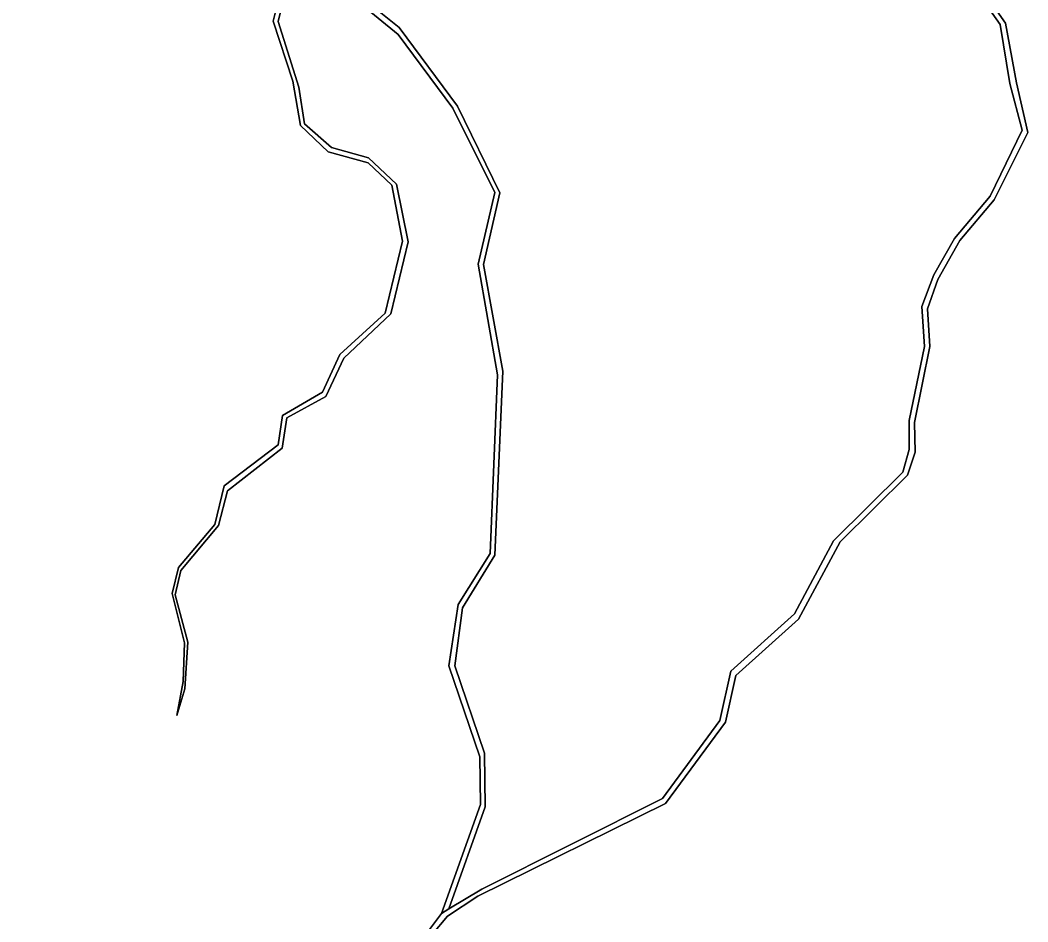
# Model space of a CAD drawing. Extents: x -477304 to -465429, y -1159113 to -1149210.
# Drawn here: x -471948 to -471280, y -1158342 to -1157746 of the extents above; entities that cross this region are included whole.
import ezdxf

# ---------------------------------------------------------------- set-up
doc = ezdxf.new("R2010")
doc.units = 0
for name, color, linetype in [('ostatni_s', 7, 'Continuous'), ('PUPFL_s', 7, 'Continuous'), ('voda_s', 7, 'Continuous')]:
    doc.layers.add(name, color=color, linetype=linetype)

msp = doc.modelspace()

# ---------------------------------------------------------------- linework, layer by layer
at = {"layer": 'ostatni_s'}
for points in [[(-471678.55, -1158349.99), (-471668.72, -1158336.66), (-471663.7, -1158333.62), (-471642.02, -1158320.65), (-471522.4, -1158260.66), (-471484.43, -1158209.1), (-471477.05, -1158176.39), (-471434.88, -1158138.35), (-471409.22, -1158090.15), (-471363.36, -1158044.58), (-471359, -1158029.61), (-471358.97, -1158010.49), (-471348.99, -1157961.42), (-471350.73, -1157935.12), (-471342.75, -1157914.05), (-471329.03, -1157889.93), (-471305.48, -1157861.93), (-471284.31, -1157818.33), (-471292.39, -1157787.4), (-471298.81, -1157748.32), (-471323.77, -1157712.94)], [(-471319.51, -1157712.72), (-471295.33, -1157747.56), (-471288.05, -1157786.97), (-471280.5, -1157819.8), (-471302.8, -1157864.56), (-471325.57, -1157891.43), (-471340.15, -1157917.16), (-471347.01, -1157936.65), (-471345.43, -1157961.58), (-471355.48, -1158011.82), (-471355.03, -1158031.39), (-471360.08, -1158046.61), (-471404.75, -1158090.78), (-471432.39, -1158141.92), (-471473.9, -1158179.23), (-471480.61, -1158209.99), (-471520.43, -1158263.95), (-471644.59, -1158325.31), (-471664.69, -1158338.46), (-471674.96, -1158350.8)], [(-471720.85, -1157730.87), (-471696.74, -1157750.49), (-471658.15, -1157802.44), (-471630, -1157859.85), (-471640.85, -1157907.33), (-471628.06, -1157977.73), (-471633.29, -1158099.67), (-471654.82, -1158134.39), (-471659.87, -1158172.88), (-471640.12, -1158230.54), (-471639.7, -1158266.05), (-471663.7, -1158333.62), (-471668.72, -1158336.66), (-471642.87, -1158264.69), (-471643.32, -1158233.03), (-471663.81, -1158172.88), (-471657.64, -1158132.19), (-471636.5, -1158098.41), (-471631.65, -1157980.29), (-471644.47, -1157907.06), (-471633.3, -1157859.53), (-471661.2, -1157803.87), (-471697.41, -1157755.03), (-471723.81, -1157733.33)]]:
    msp.add_lwpolyline(points, dxfattribs=at)
at = {"layer": 'PUPFL_s'}
for points in [[(-471983.65, -1157744.98), (-471934.96, -1157703.95), (-471929.38, -1157695.52), (-471896.55, -1157699.27), (-471870.15, -1157689.24), (-471862.3, -1157672.4), (-471831.84, -1157659.7), (-471815.64, -1157633.24), (-471799.65, -1157623.09), (-471796.64, -1157641.6), (-471775.21, -1157691.77), (-471771.08, -1157709.81), (-471780.18, -1157746.13)], [(-471841.2, -1158109.84), (-471816.28, -1158080.03), (-471810.38, -1158056.95), (-471774.13, -1158028.79), (-471771.13, -1158008.7), (-471745.27, -1157994.7), (-471733.25, -1157969.17), (-471702.27, -1157939.89), (-471690.82, -1157892.17), (-471698.47, -1157853.98), (-471716.98, -1157836.57), (-471741.5, -1157829.82), (-471759.42, -1157814.12), (-471763.14, -1157789.84), (-471776.72, -1157746.44), (-471768.12, -1157710.64)], [(-471323.77, -1157712.94), (-471298.81, -1157748.32), (-471292.39, -1157787.4), (-471284.31, -1157818.33), (-471305.48, -1157861.93), (-471329.03, -1157889.93), (-471342.75, -1157914.05), (-471350.73, -1157935.12), (-471348.99, -1157961.42), (-471358.97, -1158010.49), (-471359, -1158029.61), (-471363.36, -1158044.58), (-471409.22, -1158090.15), (-471434.88, -1158138.35), (-471477.05, -1158176.39), (-471484.43, -1158209.1), (-471522.4, -1158260.66), (-471642.02, -1158320.65), (-471663.7, -1158333.62), (-471639.7, -1158266.05), (-471640.12, -1158230.54), (-471659.87, -1158172.88), (-471654.82, -1158134.39), (-471633.29, -1158099.67), (-471628.06, -1157977.73), (-471640.85, -1157907.33), (-471630, -1157859.85), (-471658.15, -1157802.44), (-471696.74, -1157750.49), (-471720.85, -1157730.87)], [(-471674.96, -1158350.8), (-471664.69, -1158338.46), (-471644.59, -1158325.31), (-471520.43, -1158263.95), (-471480.61, -1158209.99), (-471473.9, -1158179.23), (-471432.39, -1158141.92), (-471404.75, -1158090.78), (-471360.08, -1158046.61), (-471355.03, -1158031.39), (-471355.48, -1158011.82), (-471345.43, -1157961.58), (-471347.01, -1157936.65), (-471340.15, -1157917.16), (-471325.57, -1157891.43), (-471302.8, -1157864.56), (-471280.5, -1157819.8), (-471288.05, -1157786.97), (-471295.33, -1157747.56), (-471319.51, -1157712.72)], [(-471723.81, -1157733.33), (-471697.41, -1157755.03), (-471661.2, -1157803.87), (-471633.3, -1157859.53), (-471644.47, -1157907.06), (-471631.65, -1157980.29), (-471636.5, -1158098.41), (-471657.64, -1158132.19), (-471663.81, -1158172.88), (-471643.32, -1158233.03), (-471642.87, -1158264.69), (-471668.72, -1158336.66), (-471678.55, -1158349.99)], [(-471780.18, -1157746.13), (-471767.08, -1157785.91), (-471762.08, -1157815.23), (-471743.59, -1157832.78), (-471717.22, -1157840.02), (-471701.45, -1157854.81), (-471694.53, -1157891.73), (-471705.98, -1157939.35), (-471735.84, -1157966.9), (-471747.52, -1157991.72), (-471773.86, -1158007.12), (-471776.68, -1158026.51), (-471812.51, -1158053.7), (-471818.63, -1158079.23), (-471842.81, -1158107.85), (-471846.99, -1158124.92), (-471838.72, -1158157.52), (-471839.69, -1158183.23), (-471843.94, -1158205.58), (-471838.5, -1158188), (-471836.52, -1158157.12), (-471844.91, -1158125.85), (-471841.2, -1158109.84)]]:
    msp.add_lwpolyline(points, dxfattribs=at)
at = {"layer": 'voda_s'}
msp.add_lwpolyline([(-471768.12, -1157710.64), (-471776.72, -1157746.44), (-471763.14, -1157789.84), (-471759.42, -1157814.12), (-471741.5, -1157829.82), (-471716.98, -1157836.57), (-471698.47, -1157853.98), (-471690.82, -1157892.17), (-471702.27, -1157939.89), (-471733.25, -1157969.17), (-471745.27, -1157994.7), (-471771.13, -1158008.7), (-471774.13, -1158028.79), (-471810.38, -1158056.95), (-471816.28, -1158080.03), (-471841.2, -1158109.84), (-471844.91, -1158125.85), (-471836.52, -1158157.12), (-471838.5, -1158188), (-471843.94, -1158205.58), (-471839.69, -1158183.23), (-471838.72, -1158157.52), (-471846.99, -1158124.92), (-471842.81, -1158107.85), (-471818.63, -1158079.23), (-471812.51, -1158053.7), (-471776.68, -1158026.51), (-471773.86, -1158007.12), (-471747.52, -1157991.72), (-471735.84, -1157966.9), (-471705.98, -1157939.35), (-471694.53, -1157891.73), (-471701.45, -1157854.81), (-471717.22, -1157840.02), (-471743.59, -1157832.78), (-471762.08, -1157815.23), (-471767.08, -1157785.91), (-471780.18, -1157746.13), (-471771.08, -1157709.81)], dxfattribs=at)

doc.saveas('drawing.dxf')
